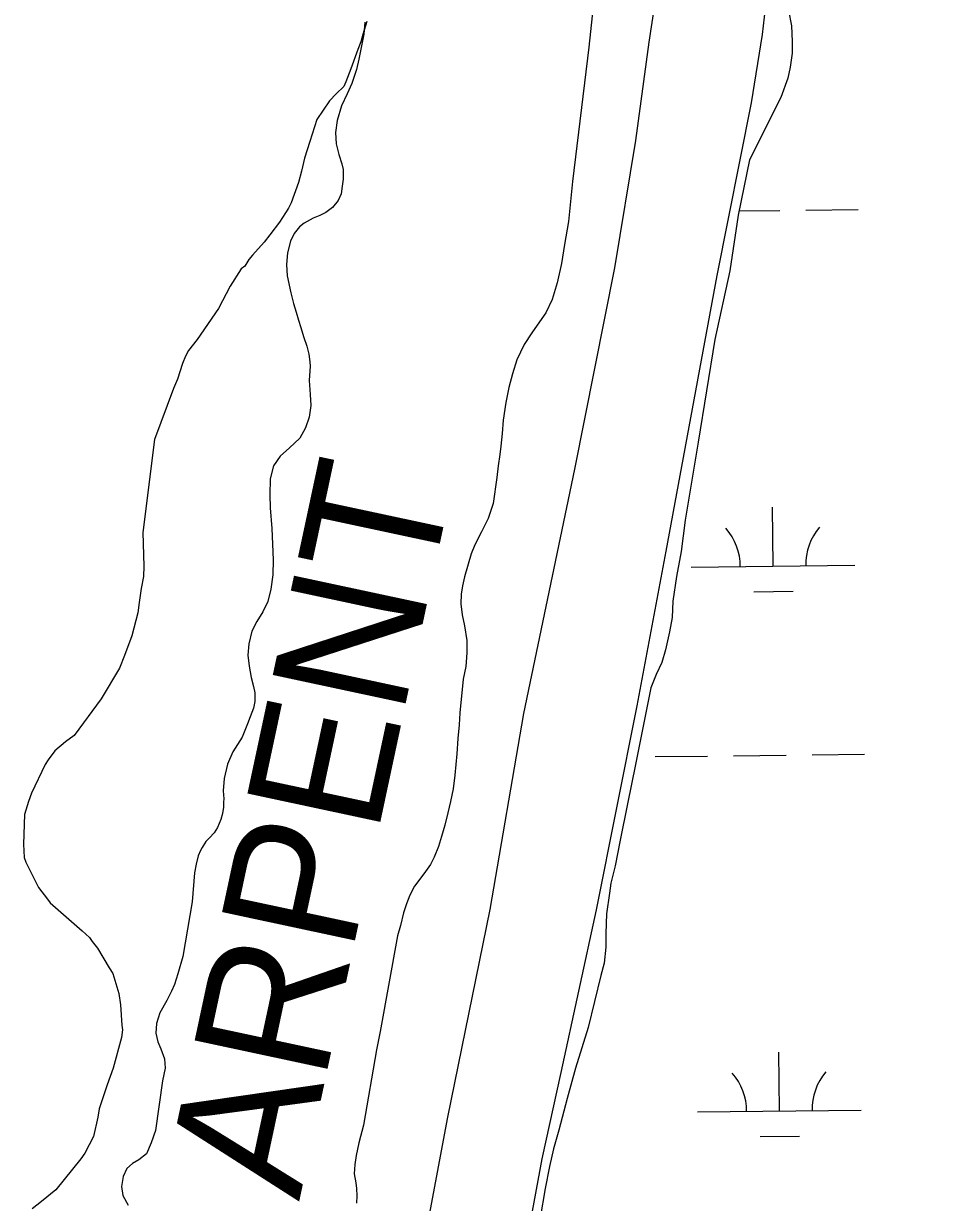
# Model space of a CAD drawing. Extents: x 3683402 to 3721514, y 487807 to 513565.
# Drawn here: x 3717823 to 3718380, y 495558 to 496278 of the extents above; entities that cross this region are included whole.
import ezdxf

# ---------------------------------------------------------------- set-up
doc = ezdxf.new("R2010")
doc.units = 0
for name, color, linetype in [('V-LEVE-TOET', 7, 'Continuous'), ('V-RIVR-IDEN', 7, 'Continuous'), ('V-SITE-VEGE', 7, 'Continuous'), ('V-TOPO-SHOR', 7, 'Continuous'), ('V-WETL-SWMP', 7, 'Continuous')]:
    doc.layers.add(name, color=color, linetype=linetype)

msp = doc.modelspace()

# ---------------------------------------------------------------- linework, layer by layer
at = {"layer": 'V-LEVE-TOET'}
for points in [[(3717926.68, 494831.15), (3717941, 494909.41), (3717951.12, 494945.85), (3717964.18, 494986.24), (3717971.35, 495023.15), (3718000.53, 495170.32), (3718032.14, 495323.4), (3718053.05, 495454.79), (3718082.19, 495609.83), (3718108.05, 495736.82), (3718128.53, 495856.41), (3718159.67, 496005.55), (3718184.07, 496128.6), (3718196.92, 496206.36), (3718204.95, 496266.39), (3718224.89, 496395.81), (3718241.15, 496478), (3718254.6, 496536.59), (3718279.59, 496640.47), (3718298.55, 496769.39), (3718314.32, 496859.93)], [(3718380.46, 496848.9), (3718356.1, 496718.97), (3718342.18, 496657.92), (3718324.05, 496556.05), (3718301.15, 496429.57), (3718280.09, 496324.23), (3718273.99, 496271.1), (3718267.34, 496229.27), (3718246.28, 496123.94), (3718215.25, 495955.62), (3718197.58, 495861.12), (3718172.69, 495736.59), (3718151.11, 495637.16), (3718139.6, 495584.48), (3718120.98, 495484.08), (3718101.4, 495378.76), (3718081.25, 495287.2), (3718057.68, 495192.66), (3718036.57, 495096.18), (3718016.43, 495003.15), (3717999.24, 494910.62), (3717984.08, 494807.28)]]:
    msp.add_lwpolyline(points, dxfattribs=at)
at = {"layer": 'V-SITE-VEGE'}
for points in [[(3718032.71, 496278.95), (3718030.23, 496271.03), (3718028.97, 496266.5), (3718027.14, 496261.98), (3718022.84, 496250.11), (3718019.79, 496242.2), (3718018.58, 496239.38), (3718013.9, 496234.93), (3718009.79, 496230.47), (3718002.08, 496219.26), (3717997.75, 496205.68), (3717994.63, 496195.49), (3717992.72, 496187.55), (3717990.83, 496180.75), (3717986.52, 496168.31), (3717984.72, 496164.93), (3717979.37, 496156.51), (3717973.47, 496148.67), (3717969.93, 496144.2), (3717962.89, 496136.39), (3717960.53, 496133.6), (3717958.15, 496129.67), (3717955.82, 496128.01), (3717949.28, 496117.34), (3717942.08, 496103.83), (3717929.04, 496084.77), (3717923.74, 496078.06), (3717921.94, 496074.68), (3717920.11, 496070.16), (3717917.02, 496060.54), (3717914.59, 496054.9), (3717902.96, 496023.82), (3717895.8, 495966.94), (3717896.41, 495946.39), (3717896.25, 495940.12), (3717894.92, 495932.73), (3717893.56, 495924.21), (3717892.83, 495917.95), (3717889.05, 495903.79), (3717884.75, 495891.92), (3717881.7, 495884.01), (3717870.39, 495865.47), (3717853.84, 495843.07)], [(3717853.84, 495843.07), (3717848.6, 495839.21), (3717842.19, 495833.67), (3717838.05, 495828.07), (3717836.27, 495825.26), (3717827.83, 495807.79), (3717825.99, 495802.7), (3717823.5, 495794.78), (3717823.04, 495776.53), (3717823.41, 495768.54), (3717824.47, 495765.66), (3717832.06, 495750.06), (3717837.59, 495743.07), (3717839.24, 495740.75), (3717858.77, 495723.7), (3717863.23, 495719.6), (3717864.89, 495717.27), (3717868.2, 495713.19), (3717875.31, 495701.03), (3717877.5, 495697.55), (3717881.19, 495685.48), (3717882.15, 495678.6), (3717882.97, 495666.03), (3717883.47, 495663.17), (3717882.79, 495658.62), (3717877.74, 495639.92), (3717874.06, 495629.74), (3717869.12, 495615.04), (3717868.42, 495609.92), (3717865.83, 495598.01), (3717860.44, 495587.87), (3717858.07, 495584.51), (3717842.75, 495565.5), (3717834.01, 495558.31), (3717828.19, 495553.9)]]:
    msp.add_lwpolyline(points, dxfattribs=at)
at = {"layer": 'V-TOPO-SHOR'}
for points in [[(3718183.48, 496406.81), (3718168.14, 496263.37), (3718158.24, 496181.29), (3718155.76, 496156.9), (3718153.34, 496142.73), (3718151.44, 496131.19), (3718148.89, 496119.51), (3718145.8, 496109.15), (3718141.91, 496101.13), (3718138.14, 496095.61), (3718133.33, 496088.9), (3718128.65, 496081.67), (3718124.25, 496072.34), (3718121.54, 496063.93), (3718119.36, 496055.54), (3718117.57, 496046.35), (3718115.93, 496035.6), (3718115.19, 496027.34), (3718114.45, 496019.6), (3718113.82, 496014.49), (3718112.94, 496007.67), (3718112.06, 496000.59), (3718109.79, 495984.59), (3718106.7, 495975.4), (3718102.68, 495967.26), (3718098.66, 495959.5), (3718096.33, 495953.85), (3718092.35, 495939.94), (3718091.06, 495934.3), (3718090.31, 495929.19), (3718089.95, 495923.29), (3718090.77, 495916.74), (3718092.25, 495909.93), (3718093.61, 495901.03), (3718093.65, 495893.43), (3718093.04, 495885.17), (3718091.51, 495877.43)], [(3718031.52, 496278.63), (3718030.78, 496271.29), (3718029.12, 496263.16), (3718027.85, 496256.08), (3718026.31, 496249.78), (3718023.48, 496241.24), (3718020.63, 496234.81), (3718017.26, 496227.45), (3718014.56, 496218.53), (3718013.42, 496211.18), (3718013.98, 496204.37), (3718015.59, 496197.7), (3718017.32, 496192.07), (3718018.13, 496188.54), (3718018.29, 496182.64), (3718017.66, 496178.45), (3718017.03, 496173.86), (3718015.09, 496169.78), (3718011.71, 496165.44), (3718007.53, 496162.27), (3718004, 496160.55), (3717999.95, 496158.83), (3717994.33, 496155.91), (3717991.59, 496153.54), (3717988.34, 496149.59), (3717986, 496144.86), (3717984.21, 496137.77), (3717983.59, 496130.69), (3717984.02, 496123.62), (3717986.31, 496113.28), (3717987.92, 496106.87), (3717989.52, 496101.51), (3717990.99, 496096.67), (3717992.32, 496092.22), (3717994.06, 496086.72), (3717995.92, 496080.84), (3717997.13, 496075.86), (3717997.94, 496071.15), (3717998.09, 496068.53), (3717997.48, 496059.75), (3717998.05, 496051.24), (3717998.35, 496044.55), (3717997.47, 496037.34), (3717995.28, 496030.91), (3717991.65, 496024.6), (3717985.52, 496018.67), (3717979.78, 496013.53), (3717975.62, 496007.74), (3717973.57, 495999.74), (3717973.36, 495989.91), (3717973.66, 495982.05), (3717974.65, 495969.47), (3717975.41, 495950.21), (3717975.2, 495941.04), (3717974.07, 495932.39), (3717972.14, 495924.78), (3717969.17, 495918.47), (3717965.53, 495912.68), (3717962.42, 495906.64), (3717960.62, 495899.03), (3717960, 495892.08), (3717960.7, 495885.27), (3717961.92, 495878.46), (3717963.52, 495872.97), (3717964.33, 495869.04), (3717964.35, 495863.8)], [(3718091.51, 495877.43), (3718089.51, 495856.76), (3718089.08, 495849.48), (3718088.18, 495841.25), (3718087.53, 495831.86), (3718086.43, 495818.7), (3718085.3, 495810.48), (3718083.7, 495802.72), (3718082.1, 495795.67), (3718080.26, 495788.14), (3718078.18, 495781.32), (3718076.34, 495775.21), (3718073.79, 495768.62), (3718071.47, 495764.15), (3718068.44, 495759.9), (3718064.94, 495755.19), (3718061.68, 495750.94), (3718058.89, 495745.53), (3718056.81, 495740.12), (3718054.96, 495734.7), (3718053.12, 495726.95), (3718051.28, 495720.59), (3718040.7, 495662.17)], [(3717964.35, 495863.8), (3717963.46, 495859.6), (3717961.39, 495854.35), (3717959.71, 495850.02), (3717956.61, 495842.01), (3717950.76, 495833.06), (3717947.66, 495825.45), (3717945.48, 495816.79), (3717945, 495809.18), (3717945.29, 495804.21), (3717945.17, 495802.24), (3717945.06, 495799.23), (3717944.42, 495795.42), (3717943.39, 495791.62), (3717941.45, 495786.76), (3717939.37, 495783.6), (3717936.64, 495780.44), (3717934.42, 495778.2), (3717932.09, 495774.52), (3717931.05, 495772.81), (3717929.75, 495769.4), (3717928.47, 495764.41), (3717927.32, 495759.16), (3717925.98, 495741.47), (3717920.27, 495708.02), (3717917.31, 495697.52), (3717915.25, 495690.96), (3717913.44, 495686.76), (3717910.45, 495681.24), (3717906.17, 495673.61), (3717904.24, 495667.18), (3717903.88, 495661.28), (3717905.09, 495655.92), (3717906.82, 495651.6), (3717909.08, 495645.46), (3717909.5, 495639.82), (3717907.97, 495632.08), (3717903.68, 495601.79), (3717900.97, 495594.18), (3717898.13, 495587.61), (3717893.43, 495583.78), (3717889.64, 495581.67), (3717885.99, 495578.5), (3717883.79, 495573.64), (3717882.77, 495567.48), (3717883.59, 495562.11), (3717886.9, 495556.1)], [(3718040.7, 495662.17), (3718038.5, 495651.1), (3718030.63, 495605.06), (3718027.67, 495594.3), (3718026.14, 495586.56), (3718025.39, 495581.05), (3718024.9, 495575.28), (3718025.84, 495569.79), (3718026.26, 495566.25), (3718026.54, 495561.79), (3718026.43, 495557.34)]]:
    msp.add_lwpolyline(points, dxfattribs=at)
at = {"layer": 'V-WETL-SWMP'}
for p, q in [((3718290.1, 496285.72), (3718291.92, 496276.32)), ((3718291.92, 496276.32), (3718292.36, 496266.72)), ((3718292.36, 496266.72), (3718292.4, 496259.67)), ((3718292.4, 496259.67), (3718291.08, 496251.04)), ((3718289.74, 496244.37), (3718285.49, 496232.58)), ((3718291.08, 496251.04), (3718289.74, 496244.37)), ((3718285.49, 496232.58), (3718266.3, 496194.46)), ((3718266.3, 496194.46), (3718259.43, 496160.71)), ((3718259.43, 496160.71), (3718254.32, 496126.78)), ((3718259.97, 496163.35), (3718284.78, 496163.64)), ((3718300.77, 496163.83), (3718332.77, 496164.2)), ((3718254.32, 496126.78), (3718245.15, 496084.79)), ((3718245.15, 496084.79), (3718234.91, 496022.21)), ((3718234.91, 496022.21), (3718227.13, 495974.54)), ((3718280.71, 495946.34), (3718280.29, 495982.33)), ((3718227.13, 495974.54), (3718224.5, 495955.32)), ((3718224.5, 495955.32), (3718221.84, 495940.02)), ((3718230.71, 495945.76), (3718330.71, 495946.92)), ((3718221.84, 495940.02), (3718219.57, 495924.92)), ((3718268.89, 495930.77), (3718292.89, 495931.05)), ((3718219.57, 495924.92), (3718219.03, 495915.12)), ((3718219.03, 495915.12), (3718217.51, 495906.29)), ((3718217.51, 495906.29), (3718215.03, 495895.3)), ((3718215.03, 495895.3), (3718212.72, 495887.64)), ((3718212.72, 495887.64), (3718209.42, 495880.18)), ((3718209.42, 495880.18), (3718206.14, 495872.12)), ((3718206.14, 495872.12), (3718196.79, 495825.23)), ((3718208.65, 495830.06), (3718240.65, 495830.43)), ((3718256.64, 495830.62), (3718288.64, 495830.99)), ((3718304.64, 495831.18), (3718336.64, 495831.55)), ((3718196.79, 495825.23), (3718191.83, 495801.29)), ((3718191.83, 495801.29), (3718187.25, 495779.12)), ((3718187.25, 495779.12), (3718184.2, 495763.43)), ((3718184.2, 495763.43), (3718181.71, 495752.83)), ((3718181.71, 495752.83), (3718180.76, 495746.75)), ((3718180.76, 495746.75), (3718179.07, 495734)), ((3718179.07, 495734), (3718178.54, 495722.04)), ((3718178.54, 495722.04), (3718178.59, 495713.62)), ((3718178.59, 495713.62), (3718177.66, 495704.01)), ((3718177.66, 495704.01), (3718175.55, 495696.35)), ((3718175.55, 495696.35), (3718167.88, 495664.76)), ((3718167.88, 495664.76), (3718159.98, 495639.82)), ((3718284.58, 495613.68), (3718284.16, 495649.68)), ((3718159.98, 495639.82), (3718154.99, 495621.37)), ((3718154.99, 495621.37), (3718149.8, 495601.94)), ((3718234.58, 495613.1), (3718334.57, 495614.27)), ((3718149.8, 495601.94), (3718146.54, 495590.56)), ((3718272.76, 495598.11), (3718296.75, 495598.39)), ((3718146.54, 495590.56), (3718144.24, 495579.77)), ((3718144.24, 495579.77), (3718141.57, 495566.42)), ((3718141.57, 495566.42), (3718138.54, 495548.38))]:
    msp.add_line(p, q, dxfattribs=at)
for centre, start, end in [((3718225.46, 495946.17), 359.89418, 41.43784), ((3718335.94, 495947.45), 139.89418, 181.43783), ((3718229.33, 495613.52), 359.89418, 41.43784), ((3718339.81, 495614.8), 139.89418, 181.43783)]:
    msp.add_arc(centre, 35.25, start, end, dxfattribs=at)

# ---------------------------------------------------------------- texts
at = {"layer": 'V-RIVR-IDEN'}
msp.add_text('ARPENT', height=83, rotation=77.93375, dxfattribs=at).set_placement((3717991.29, 495558.13))

doc.saveas('drawing.dxf')
